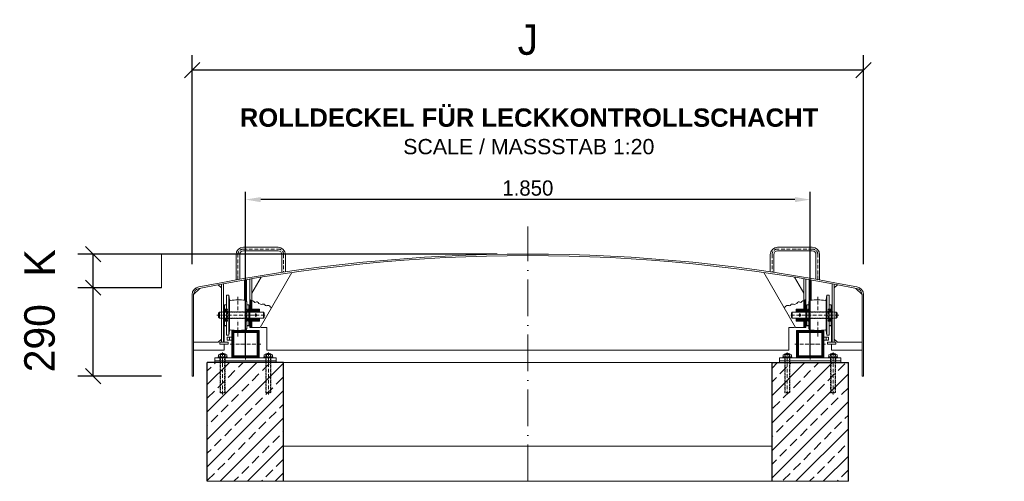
# Model space of a CAD drawing. Header units: millimetres. Extents: x -3395 to 5934498, y -177084 to 63013.
# Tile 585 of 652: x 145940 to 149166, y -33552 to -32040. Entities that reach past the tile are written whole.
import ezdxf

# ---------------------------------------------------------------- set-up
doc = ezdxf.new("R2010")
doc.units = ezdxf.units.MM
doc.linetypes.add('ACAD_ISO10W100', pattern=[18, 12, -3, 0, -3])
doc.linetypes.add('JIS_02_1.0', pattern=[2, 1, -1])
doc.layers.add('Bemaßung', color=7, linetype='Continuous', lineweight=9)
doc.layers.add('Beschriftung', color=7, linetype='Continuous', lineweight=9)
doc.styles.add('LBB3.5M1000', font='isocp.shx', dxfattribs={"height": 3.5})
doc.dimstyles.new('DIN', dxfattribs={"dimtxt": 2.5, "dimasz": 2.5, "dimexe": 1.25, "dimexo": 0.625, "dimtad": 1, "dimtih": 1, "dimdec": 4, "dimdsep": 46, "dimlunit": 6, "dimtxsty": 'Standard', "dimcen": 2.5, "dimadec": 0, "dimazin": 0, "dimtfac": 1, "dimtdec": 4, "dimtmove": 0, "dimatfit": 3, "dimfxl": 0, "dimtvp": 1, "dimtolj": 1, "dimtzin": 0, "dimarcsym": 0})

# ---------------------------------------------------------------- blocks, each defined once
blk = doc.blocks.new('_Oblique')
at = {"color": 0, "linetype": 'ByBlock', "lineweight": -2}
blk.add_line((-0.5, -0.5), (0.5, 0.5), dxfattribs=at)
blk = doc.blocks.new('*D633')
at = {"layer": 'Bemaßung', "color": 0, "lineweight": -2, "transparency": 16777216}
for p, q in [((146504.9, -32840.2), (146504.9, -32155.8)), ((148704.9, -32840.2), (148704.9, -32155.8)), ((148704.9, -32205.8), (146504.9, -32205.8))]:
    blk.add_line(p, q, dxfattribs=at)
at = {"layer": 'DEFPOINTS', "color": 0, "transparency": 16777216}
for p in [(146504.9, -32205.8), (146504.9, -32940.2), (148704.9, -32940.2)]:
    blk.add_point(p, dxfattribs=at)
at = {"layer": 'Bemaßung', "color": 0, "lineweight": -2, "transparency": 16777216, "xscale": 50, "yscale": 50, "zscale": 50, "rotation": 180}
blk.add_blockref('_Oblique', (146504.9, -32205.8), dxfattribs=at)
at = {"layer": 'Bemaßung', "color": 0, "lineweight": -2, "transparency": 16777216, "xscale": 50, "yscale": 50, "zscale": 50}
blk.add_blockref('_Oblique', (148704.9, -32205.8), dxfattribs=at)
at = {"layer": 'Bemaßung', "color": 0, "transparency": 16777216, "insert": (147604.9, -32105.8), "char_height": 100, "attachment_point": 5}
blk.add_mtext('\\A1;J', dxfattribs=at)
blk = doc.blocks.new('*D634')
at = {"layer": 'Bemaßung', "color": 0, "lineweight": -2, "transparency": 16777216}
for p, q in [((146404.9, -32917.6), (146130.8, -32917.6)), ((146180.8, -33207.6), (146180.8, -32917.6)), ((146404.9, -33207.6), (146130.8, -33207.6))]:
    blk.add_line(p, q, dxfattribs=at)
at = {"layer": 'DEFPOINTS', "color": 0, "transparency": 16777216}
for p in [(146180.8, -32917.6), (146504.9, -32917.6), (146504.9, -33207.6)]:
    blk.add_point(p, dxfattribs=at)
at = {"layer": 'Bemaßung', "color": 0, "lineweight": -2, "transparency": 16777216, "xscale": 50, "yscale": 50, "zscale": 50}
for p, rotation in [((146180.8, -32917.6), 90), ((146180.8, -33207.6), 270)]:
    blk.add_blockref('_Oblique', p, dxfattribs=dict(at, rotation=rotation))
at = {"layer": 'Bemaßung', "color": 0, "transparency": 16777216, "insert": (146005.8, -33083.1), "char_height": 100, "attachment_point": 5, "rotation": 90}
blk.add_mtext('\\A1;290', dxfattribs=at)
blk = doc.blocks.new('*D632')
at = {"layer": 'Bemaßung', "color": 0, "lineweight": -2, "transparency": 16777216}
for p, q in [((147504.9, -32807.6), (146130.8, -32807.6)), ((146180.8, -32917.6), (146180.8, -32807.6)), ((146404.9, -32917.6), (146130.8, -32917.6))]:
    blk.add_line(p, q, dxfattribs=at)
at = {"layer": 'DEFPOINTS', "color": 0, "transparency": 16777216}
for p in [(146180.8, -32807.6), (147604.9, -32807.6), (146504.9, -32917.6)]:
    blk.add_point(p, dxfattribs=at)
at = {"layer": 'Bemaßung', "color": 0, "lineweight": -2, "transparency": 16777216, "xscale": 50, "yscale": 50, "zscale": 50}
for p, rotation in [((146180.8, -32807.6), 90), ((146180.8, -32917.6), 270)]:
    blk.add_blockref('_Oblique', p, dxfattribs=dict(at, rotation=rotation))
at = {"layer": 'Bemaßung', "color": 0, "transparency": 16777216, "insert": (146005.8, -32836.5), "char_height": 100, "attachment_point": 5, "rotation": 90}
blk.add_mtext('\\A1;K', dxfattribs=at)
blk = doc.blocks.new('*D635')
at = {"layer": 'Bemaßung', "color": 0, "lineweight": -2, "transparency": 16777216}
for p, q in [((146679.9, -33140.1), (146679.9, -32604.2)), ((148529.9, -33140.1), (148529.9, -32604.2)), ((148479.9, -32629.2), (146729.9, -32629.2))]:
    blk.add_line(p, q, dxfattribs=at)
at = {"layer": 'Bemaßung', "color": 0, "transparency": 16777216}
for points in [[(146729.9, -32620.9), (146729.9, -32637.6), (146679.9, -32629.2)], [(148479.9, -32620.9), (148479.9, -32637.6), (148529.9, -32629.2)]]:
    blk.add_solid(points, dxfattribs=at)
at = {"layer": 'DEFPOINTS', "color": 0, "transparency": 16777216}
for p in [(146679.9, -32629.2), (146679.9, -33152.6), (148529.9, -33152.6)]:
    blk.add_point(p, dxfattribs=at)
at = {"layer": 'Bemaßung', "color": 0, "transparency": 16777216, "insert": (147604.9, -32591.7), "char_height": 50, "attachment_point": 5}
blk.add_mtext('\\A1;1.850', dxfattribs=at)

msp = doc.modelspace()

# ---------------------------------------------------------------- hatches: boundary and pattern name
at = {"lineweight": 5}
h = msp.add_hatch(dxfattribs=at)
h.set_pattern_fill('ANSI31', color=1)
h.set_pattern_definition([(45, (25, 3787.1673), (-2.24506403, 2.24506403), [])])
h.paths.add_polyline_path([(146700.8978, -32987.61359), (146700.8978, -32959.22296), (146700.41164, -32959.14198), (146698.78741, -32959.14198), (146697.9753, -32959.14198), (146696.62177, -32957.51817), (146694.18543, -32957.78878), (146693.8978, -32957.78878), (146693.8978, -32996.61359), (146700.8978, -32996.61359)])
h.paths.add_polyline_path([(146700.8978, -33018.61359), (146693.8978, -33018.61359), (146693.8978, -33047.61048), (146700.8978, -33047.61048)])
h = msp.add_hatch(dxfattribs=at)
h.set_pattern_fill('ANSI31', color=1)
h.set_pattern_definition([(45, (175, 3787.1673), (-2.24506403, 2.24506403), [])])
h.paths.add_polyline_path([(148508.8978, -32987.61359), (148508.8978, -32959.22296), (148509.38396, -32959.14198), (148511.00819, -32959.14198), (148511.82031, -32959.14198), (148513.17383, -32957.51817), (148515.61017, -32957.78878), (148515.8978, -32957.78878), (148515.8978, -32996.61359), (148508.8978, -32996.61359)])
h.paths.add_polyline_path([(148508.8978, -33018.61359), (148515.8978, -33018.61359), (148515.8978, -33047.61048), (148508.8978, -33047.61048)])
h = msp.add_hatch(dxfattribs=at)
h.set_pattern_fill('ANSI31', color=1, angle=90)
h.set_pattern_definition([(135, (25, 3787.1673), (-2.24506403, -2.24506403), [])])
h.paths.add_polyline_path([(146725.8978, -32987.61359), (146700.8978, -32987.61359), (146700.8978, -32996.61359), (146725.8978, -32996.61359)])
h.paths.add_polyline_path([(146725.8978, -33018.61359), (146700.8978, -33018.61359), (146700.8978, -33027.61359), (146725.8978, -33027.61359)])
h = msp.add_hatch(dxfattribs=at)
h.set_pattern_fill('ANSI31', color=1, angle=90)
h.set_pattern_definition([(135, (175, 3787.1673), (-2.24506403, -2.24506403), [])])
h.paths.add_polyline_path([(148483.8978, -32987.61359), (148508.8978, -32987.61359), (148508.8978, -32996.61359), (148483.8978, -32996.61359)])
h.paths.add_polyline_path([(148483.8978, -33018.61359), (148508.8978, -33018.61359), (148508.8978, -33027.61359), (148483.8978, -33027.61359)])
h = msp.add_hatch(dxfattribs=at)
h.set_pattern_fill('ANSI31', color=1)
h.set_pattern_definition([(45, (53269.7582, 4187.1673), (-2.24506403, 2.24506403), [])])
h.paths.add_polyline_path([(146634.8978, -33057.61048), (146724.8978, -33057.61048), (146724.8978, -33147.61048), (146634.8978, -33147.61048)])
h.paths.add_polyline_path([(146641.9978, -33064.71048), (146641.9978, -33140.51048), (146717.7978, -33140.51048), (146717.7978, -33064.71048)], flags=16)
h = msp.add_hatch(dxfattribs=at)
h.set_pattern_fill('ANSI31', color=1)
h.set_pattern_definition([(45, (53419.7582, 4187.1673), (-2.24506403, 2.24506403), [])])
h.paths.add_polyline_path([(148574.8978, -33057.61048), (148484.8978, -33057.61048), (148484.8978, -33147.61048), (148574.8978, -33147.61048)])
h.paths.add_polyline_path([(148567.7978, -33064.71048), (148567.7978, -33140.51048), (148491.9978, -33140.51048), (148491.9978, -33064.71048)], flags=16)
h = msp.add_hatch(dxfattribs=at)
h.set_pattern_fill('ANSI33', color=1, scale=10)
h.set_pattern_definition([(45, (200, 3787.17), (-44.90128, 44.90128), []), (45, (244.9, 3787.17), (-44.90128, 44.90128), [31.75, -15.875])])
h.paths.add_polyline_path([(146804.8978, -33162.61048), (146554.8978, -33162.61048), (146554.8978, -33551.60672), (146804.8978, -33551.60672)])
h.paths.add_polyline_path([(148404.8978, -33551.60672), (148654.8978, -33551.60672), (148654.8978, -33162.61048), (148404.8978, -33162.61048)])

# ---------------------------------------------------------------- linework, layer by layer
at = {"color": 1, "linetype": 'ACAD_ISO10W100', "lineweight": 9, "ltscale": 10}
msp.add_line((147604.8978, -33551.60672), (147604.8978, -32717.61048), dxfattribs=at)
at = {"color": 1, "lineweight": 9}
for p, q in [((146672.8978, -32785.18263), (146786.8978, -32785.18263)), ((146672.8978, -32797.18263), (146786.8978, -32797.18263)), ((148536.8978, -32785.18263), (148422.8978, -32785.18263)), ((148536.8978, -32797.18263), (148422.8978, -32797.18263)), ((146648.8978, -32892.26712), (146648.8978, -32809.18263)), ((146660.8978, -32890.1058), (146660.8978, -32809.18263)), ((146798.8978, -32809.18263), (146798.8978, -32867.43897)), ((146810.8978, -32809.18263), (146810.8978, -32865.65719)), ((148398.8978, -32809.18263), (148398.8978, -32865.65719)), ((148410.8978, -32809.18263), (148410.8978, -32867.43897)), ((148548.8978, -32890.1058), (148548.8978, -32809.18263)), ((148560.8978, -32892.26712), (148560.8978, -32809.18263)), ((146832.22758, -32867.78811), (146728.40708, -33047.61048)), ((148377.56801, -32867.78807), (148481.38853, -33047.61048)), ((146676.3978, -32958.68312), (146676.3978, -32892.47066)), ((146683.3978, -32961.80375), (146683.3978, -32891.26226)), ((146693.8978, -32889.4673), (146693.8978, -33047.61048)), ((146700.8978, -32935.25795), (146730.88868, -32883.31222)), ((146700.8978, -32996.61359), (146700.8978, -32888.28242)), ((148508.8978, -32935.25795), (148478.9069, -32883.31218)), ((148508.8978, -32996.61359), (148508.8978, -32888.28238)), ((148515.8978, -32889.46726), (148515.8978, -33047.61048)), ((148526.3978, -32961.80375), (148526.3978, -32891.26222)), ((148533.3978, -32958.68312), (148533.3978, -32892.47062)), ((146509.8978, -32940.23517), (146530.27648, -32919.8565)), ((146530.27648, -32919.8565), (146509.8978, -32940.23517)), ((146590.8978, -32907.99267), (146600.8978, -32917.99267)), ((146600.8978, -33095.8868), (146600.8978, -32906.10426)), ((146607.8978, -33095.8868), (146607.8978, -32904.7939)), ((148601.8978, -33095.8868), (148601.8978, -32904.79386)), ((148608.8978, -33095.8868), (148608.8978, -32906.10422)), ((148618.8978, -32907.99262), (148608.8978, -32917.99262)), ((148699.8978, -32940.23517), (148679.51913, -32919.8565)), ((148699.8978, -32940.23517), (148679.51913, -32919.8565)), ((146504.8978, -32940.23517), (146504.8978, -33207.61048)), ((146509.8978, -32940.23517), (146509.8978, -33117.61048)), ((146509.8978, -33207.61048), (146509.8978, -32940.23517)), ((146627.918, -32957.71399), (146624.8978, -32942.61359)), ((146627.8978, -33057.61359), (146627.8978, -32957.61369)), ((146683.8978, -32963.97899), (146683.8978, -33051.24819)), ((148525.8978, -32963.97899), (148525.8978, -33051.24819)), ((148581.8776, -32957.71399), (148584.8978, -32942.61359)), ((148581.8978, -33057.61359), (148581.8978, -32957.61369)), ((148699.8978, -33117.61048), (148699.8978, -32940.23517)), ((148699.8978, -32940.23517), (148699.8978, -33207.61048)), ((148704.8978, -33207.61048), (148704.8978, -32940.23517)), ((146591.3978, -33000.61359), (146594.3978, -32997.61359)), ((146594.3978, -32997.61359), (146600.8978, -32997.61359)), ((146594.3978, -32997.61359), (146594.3978, -33017.61359)), ((146610.8978, -32997.61359), (146607.8978, -32997.61359)), ((146690.8978, -32997.61359), (146693.8978, -32997.61359)), ((146693.8978, -32996.61359), (146725.8978, -32996.61359)), ((146693.8978, -32997.61359), (146725.8978, -32997.61359)), ((146738.3978, -32997.61359), (146725.8978, -32997.61359)), ((146738.3978, -32997.61359), (146738.3978, -33017.61359)), ((146738.3978, -32997.61359), (146741.3978, -33000.61359)), ((148471.3978, -32997.61359), (148468.3978, -33000.61359)), ((148471.3978, -32997.61359), (148471.3978, -33017.61359)), ((148471.3978, -32997.61359), (148483.8978, -32997.61359)), ((148515.8978, -32996.61359), (148483.8978, -32996.61359)), ((148515.8978, -32997.61359), (148483.8978, -32997.61359)), ((148518.8978, -32997.61359), (148515.8978, -32997.61359)), ((148598.8978, -32997.61359), (148601.8978, -32997.61359)), ((148615.3978, -32997.61359), (148608.8978, -32997.61359)), ((148615.3978, -32997.61359), (148615.3978, -33017.61359)), ((148618.3978, -33000.61359), (148615.3978, -32997.61359)), ((146591.3978, -33000.61359), (146591.3978, -33014.61359)), ((146591.3978, -33014.61359), (146594.3978, -33017.61359)), ((146594.3978, -33017.61359), (146600.8978, -33017.61359)), ((146610.8978, -33017.61359), (146607.8978, -33017.61359)), ((146690.8978, -33017.61359), (146693.8978, -33017.61359)), ((146693.8978, -33017.61359), (146725.8978, -33017.61359)), ((146693.8978, -33018.61359), (146725.8978, -33018.61359)), ((146700.8978, -33047.61048), (146700.8978, -33018.61359)), ((146738.3978, -33017.61359), (146725.8978, -33017.61359)), ((146738.3978, -33017.61359), (146741.3978, -33014.61359)), ((146741.3978, -33000.61359), (146741.3978, -33014.61359)), ((148468.3978, -33000.61359), (148468.3978, -33014.61359)), ((148471.3978, -33017.61359), (148468.3978, -33014.61359)), ((148471.3978, -33017.61359), (148483.8978, -33017.61359)), ((148515.8978, -33017.61359), (148483.8978, -33017.61359)), ((148515.8978, -33018.61359), (148483.8978, -33018.61359)), ((148508.8978, -33047.61048), (148508.8978, -33018.61359)), ((148518.8978, -33017.61359), (148515.8978, -33017.61359)), ((148598.8978, -33017.61359), (148601.8978, -33017.61359)), ((148615.3978, -33017.61359), (148608.8978, -33017.61359)), ((148618.3978, -33014.61359), (148615.3978, -33017.61359)), ((148618.3978, -33000.61359), (148618.3978, -33014.61359)), ((146624.8978, -33072.61359), (146627.8978, -33057.61359)), ((146693.8978, -33047.61048), (146700.8978, -33047.61048)), ((146700.8978, -33047.61048), (146728.40708, -33047.61048)), ((148508.8978, -33047.61048), (148481.38853, -33047.61048)), ((148515.8978, -33047.61048), (148508.8978, -33047.61048)), ((148584.8978, -33072.61359), (148581.8978, -33057.61359)), ((146590.8978, -33095.8868), (146600.8978, -33085.8868)), ((146627.8978, -33079.2502), (146627.8978, -33089.2502)), ((148581.8978, -33079.2502), (148581.8978, -33089.2502)), ((148618.8978, -33095.8868), (148608.8978, -33085.8868)), ((146590.8978, -33095.8868), (146509.8978, -33095.8868)), ((146509.8978, -33122.61048), (146609.8978, -33122.61048)), ((146607.8978, -33095.8868), (146600.8978, -33095.8868)), ((146609.8978, -33122.61048), (146609.8978, -33102.8868)), ((148599.8978, -33102.8868), (148599.8978, -33122.61048)), ((148599.8978, -33122.61048), (148699.8978, -33122.61048)), ((148601.8978, -33095.8868), (148608.8978, -33095.8868)), ((148618.8978, -33095.8868), (148699.8978, -33095.8868)), ((146579.8978, -33147.61048), (146579.8978, -33162.61048)), ((146779.8978, -33147.61048), (146579.8978, -33147.61048)), ((146579.8978, -33157.61048), (146779.8978, -33157.61048)), ((146779.8978, -33162.61048), (146779.8978, -33147.61048)), ((148429.8978, -33162.61048), (148429.8978, -33147.61048)), ((148429.8978, -33147.61048), (148629.8978, -33147.61048)), ((148629.8978, -33157.61048), (148429.8978, -33157.61048)), ((148629.8978, -33147.61048), (148629.8978, -33162.61048)), ((146804.8978, -33162.61048), (148404.8978, -33162.61048)), ((146504.8978, -33207.61048), (146509.8978, -33207.61048)), ((148699.8978, -33207.61048), (148704.8978, -33207.61048))]:
    msp.add_line(p, q, dxfattribs=at)
at = {"color": 1, "linetype": 'ACAD_ISO10W100', "lineweight": 5}
for p, q in [((146672.8978, -32791.18263), (146786.8978, -32791.18263)), ((148536.8978, -32791.18263), (148422.8978, -32791.18263)), ((146804.8978, -32809.18263), (146804.8978, -32866.54431)), ((148404.8978, -32809.18263), (148404.8978, -32866.54431)), ((146654.8978, -32990.95666), (146654.8978, -32947.64733)), ((148554.8978, -32990.95666), (148554.8978, -32947.64733)), ((146586.3978, -33007.61359), (146746.3978, -33007.61359)), ((146654.8978, -33077.59118), (146654.8978, -33025.80877)), ((146713.3978, -33013.61359), (146713.3978, -33001.61359)), ((148623.3978, -33007.61359), (148463.3978, -33007.61359)), ((148496.3978, -33013.61359), (148496.3978, -33001.61359)), ((148554.8978, -33077.59118), (148554.8978, -33025.80877)), ((146679.8978, -33052.61048), (146679.8978, -33152.61048)), ((148529.8978, -33052.61048), (148529.8978, -33152.61048)), ((146629.8978, -33102.61048), (146729.8978, -33102.61048)), ((148579.8978, -33102.61048), (148479.8978, -33102.61048)), ((146604.8978, -33267.61048), (146604.8978, -33129.54948)), ((146754.8978, -33267.61048), (146754.8978, -33129.54948)), ((148454.8978, -33267.61048), (148454.8978, -33129.54948)), ((148604.8978, -33267.61048), (148604.8978, -33129.54948))]:
    msp.add_line(p, q, dxfattribs=at)
at = {"color": 1, "linetype": 'JIS_02_1.0', "lineweight": 5, "ltscale": 2}
for p, q in [((146600.8978, -32996.61359), (146607.8978, -32996.61359)), ((146600.8978, -32997.61359), (146607.8978, -32997.61359)), ((146610.8978, -32997.61359), (146690.8978, -32997.61359)), ((146620.8978, -32996.61359), (146680.8978, -32996.61359)), ((148598.8978, -32997.61359), (148518.8978, -32997.61359)), ((148588.8978, -32996.61359), (148528.8978, -32996.61359)), ((148608.8978, -32996.61359), (148601.8978, -32996.61359)), ((148608.8978, -32997.61359), (148601.8978, -32997.61359)), ((146600.8978, -33017.61359), (146607.8978, -33017.61359)), ((146600.8978, -33018.61359), (146607.8978, -33018.61359)), ((146610.8978, -33017.61359), (146690.8978, -33017.61359)), ((146620.8978, -33018.61359), (146680.8978, -33018.61359)), ((148598.8978, -33017.61359), (148518.8978, -33017.61359)), ((148588.8978, -33018.61359), (148528.8978, -33018.61359)), ((148608.8978, -33017.61359), (148601.8978, -33017.61359)), ((148608.8978, -33018.61359), (148601.8978, -33018.61359)), ((146596.3978, -33162.61048), (146596.3978, -33144.61048)), ((146596.8978, -33261.11048), (146596.8978, -33134.11048)), ((146598.1228, -33261.54555), (146598.1228, -33136.61048)), ((146611.6728, -33261.54555), (146611.6728, -33136.61048)), ((146612.8978, -33261.11048), (146612.8978, -33134.11048)), ((146613.3978, -33162.61048), (146613.3978, -33144.61048)), ((146746.3978, -33162.61048), (146746.3978, -33144.61048)), ((146746.8978, -33261.11048), (146746.8978, -33134.11048)), ((146748.1228, -33261.54555), (146748.1228, -33136.61048)), ((146761.6728, -33261.54555), (146761.6728, -33136.61048)), ((146762.8978, -33261.11048), (146762.8978, -33134.11048)), ((146763.3978, -33162.61048), (146763.3978, -33144.61048)), ((148446.3978, -33162.61048), (148446.3978, -33144.61048)), ((148446.8978, -33261.11048), (148446.8978, -33134.11048)), ((148448.1228, -33261.54555), (148448.1228, -33136.61048)), ((148461.6728, -33261.54555), (148461.6728, -33136.61048)), ((148462.8978, -33261.11048), (148462.8978, -33134.11048)), ((148463.3978, -33162.61048), (148463.3978, -33144.61048)), ((148596.3978, -33162.61048), (148596.3978, -33144.61048)), ((148596.8978, -33261.11048), (148596.8978, -33134.11048)), ((148598.1228, -33261.54555), (148598.1228, -33136.61048)), ((148611.6728, -33261.54555), (148611.6728, -33136.61048)), ((148612.8978, -33261.11048), (148612.8978, -33134.11048)), ((148613.3978, -33162.61048), (148613.3978, -33144.61048)), ((146596.8978, -33261.11048), (146612.8978, -33261.11048)), ((146762.8978, -33261.11048), (146746.8978, -33261.11048)), ((148446.8978, -33261.11048), (148462.8978, -33261.11048)), ((148612.8978, -33261.11048), (148596.8978, -33261.11048))]:
    msp.add_line(p, q, dxfattribs=at)
at = {"color": 1, "lineweight": 5}
for p, q in [((146610.8978, -32987.61359), (146620.8978, -32997.61359)), ((146620.8978, -32987.61359), (146610.8978, -32997.61359)), ((146690.8978, -32987.61359), (146680.8978, -32997.61359)), ((146680.8978, -32987.61359), (146690.8978, -32997.61359)), ((148518.8978, -32987.61359), (148528.8978, -32997.61359)), ((148528.8978, -32987.61359), (148518.8978, -32997.61359)), ((148598.8978, -32987.61359), (148588.8978, -32997.61359)), ((148588.8978, -32987.61359), (148598.8978, -32997.61359)), ((146610.8978, -33027.61359), (146620.8978, -33017.61359)), ((146610.8978, -33017.61359), (146620.8978, -33027.61359)), ((146690.8978, -33017.61359), (146680.8978, -33027.61359)), ((146680.8978, -33017.61359), (146690.8978, -33027.61359)), ((148518.8978, -33017.61359), (148528.8978, -33027.61359)), ((148528.8978, -33017.61359), (148518.8978, -33027.61359)), ((148598.8978, -33027.61359), (148588.8978, -33017.61359)), ((148598.8978, -33017.61359), (148588.8978, -33027.61359))]:
    msp.add_line(p, q, dxfattribs=at)
at = {"color": 1, "linetype": 'Continuous', "lineweight": 9}
for p, q in [((146589.8978, -33147.61048), (146589.8978, -33144.61048)), ((146589.8978, -33144.61048), (146619.8978, -33144.61048)), ((146591.4978, -33143.61048), (146591.4978, -33137.61048)), ((146594.962, -33136.61048), (146614.8336, -33136.61048)), ((146596.8978, -33134.11048), (146612.8978, -33134.11048)), ((146596.8978, -33134.11048), (146596.8978, -33136.61048)), ((146598.1228, -33133.67538), (146598.1228, -33136.61048)), ((146598.426, -33143.61048), (146598.426, -33137.61048)), ((146611.3696, -33143.61048), (146611.3696, -33137.61048)), ((146611.6728, -33133.67538), (146611.6728, -33136.61048)), ((146612.8978, -33134.11048), (146612.8978, -33136.61048)), ((146618.2978, -33143.61048), (146618.2978, -33137.61048)), ((146619.8978, -33147.61048), (146619.8978, -33144.61048)), ((146769.8978, -33144.61048), (146739.8978, -33144.61048)), ((146739.8978, -33147.61048), (146739.8978, -33144.61048)), ((146741.4978, -33143.61048), (146741.4978, -33137.61048)), ((146764.8336, -33136.61048), (146744.962, -33136.61048)), ((146762.8978, -33134.11048), (146746.8978, -33134.11048)), ((146746.8978, -33134.11048), (146746.8978, -33136.61048)), ((146748.1228, -33133.67538), (146748.1228, -33136.61048)), ((146748.426, -33143.61048), (146748.426, -33137.61048)), ((146761.3696, -33143.61048), (146761.3696, -33137.61048)), ((146761.6728, -33133.67538), (146761.6728, -33136.61048)), ((146762.8978, -33134.11048), (146762.8978, -33136.61048)), ((146768.2978, -33143.61048), (146768.2978, -33137.61048)), ((146769.8978, -33147.61048), (146769.8978, -33144.61048)), ((148439.8978, -33147.61048), (148439.8978, -33144.61048)), ((148439.8978, -33144.61048), (148469.8978, -33144.61048)), ((148441.4978, -33143.61048), (148441.4978, -33137.61048)), ((148444.962, -33136.61048), (148464.8336, -33136.61048)), ((148446.8978, -33134.11048), (148462.8978, -33134.11048)), ((148446.8978, -33134.11048), (148446.8978, -33136.61048)), ((148448.1228, -33133.67538), (148448.1228, -33136.61048)), ((148448.426, -33143.61048), (148448.426, -33137.61048)), ((148461.3696, -33143.61048), (148461.3696, -33137.61048)), ((148461.6728, -33133.67538), (148461.6728, -33136.61048)), ((148462.8978, -33134.11048), (148462.8978, -33136.61048)), ((148468.2978, -33143.61048), (148468.2978, -33137.61048)), ((148469.8978, -33147.61048), (148469.8978, -33144.61048)), ((148619.8978, -33144.61048), (148589.8978, -33144.61048)), ((148589.8978, -33147.61048), (148589.8978, -33144.61048)), ((148591.4978, -33143.61048), (148591.4978, -33137.61048)), ((148614.8336, -33136.61048), (148594.962, -33136.61048)), ((148612.8978, -33134.11048), (148596.8978, -33134.11048)), ((148596.8978, -33134.11048), (148596.8978, -33136.61048)), ((148598.1228, -33133.67538), (148598.1228, -33136.61048)), ((148598.426, -33143.61048), (148598.426, -33137.61048)), ((148611.3696, -33143.61048), (148611.3696, -33137.61048)), ((148611.6728, -33133.67538), (148611.6728, -33136.61048)), ((148612.8978, -33134.11048), (148612.8978, -33136.61048)), ((148618.2978, -33143.61048), (148618.2978, -33137.61048)), ((148619.8978, -33147.61048), (148619.8978, -33144.61048))]:
    msp.add_line(p, q, dxfattribs=at)
at = {"color": 1}
for p, q in [((146554.8978, -33551.60672), (146554.8978, -33162.61048)), ((146804.8978, -33162.61048), (146554.8978, -33162.61048)), ((146804.8978, -33551.60672), (146804.8978, -33162.61048)), ((148404.8978, -33551.60672), (148404.8978, -33162.61048)), ((148404.8978, -33162.61048), (148654.8978, -33162.61048)), ((148654.8978, -33551.60672), (148654.8978, -33162.61048))]:
    msp.add_line(p, q, dxfattribs=at)
at = {"color": 1, "linetype": 'ACAD_ISO10W100', "lineweight": 5}
for points in [[(146654.8978, -32891.18263), (146654.8978, -32809.18263)], [(148554.8978, -32891.18263), (148554.8978, -32809.18263)]]:
    msp.add_lwpolyline(points, dxfattribs=at)
at = {"color": 1, "lineweight": 9}
for points in [[(146617.8978, -33072.61359), (146624.8978, -33072.61359), (146624.8978, -32942.61359), (146617.8978, -32942.61359)], [(148591.8978, -33072.61359), (148584.8978, -33072.61359), (148584.8978, -32942.61359), (148591.8978, -32942.61359)], [(146610.8978, -32973.61359), (146617.8978, -32973.61359), (146617.8978, -33041.61359), (146610.8978, -33041.61359)], [(146683.8978, -32973.61359), (146690.8978, -32973.61359), (146690.8978, -33041.61359), (146683.8978, -33041.61359)], [(148525.8978, -32973.61359), (148518.8978, -32973.61359), (148518.8978, -33041.61359), (148525.8978, -33041.61359)], [(148598.8978, -32973.61359), (148591.8978, -32973.61359), (148591.8978, -33041.61359), (148598.8978, -33041.61359)], [(146724.8978, -33057.61048), (146634.8978, -33057.61048), (146634.8978, -33147.61048), (146724.8978, -33147.61048)], [(148484.8978, -33057.61048), (148574.8978, -33057.61048), (148574.8978, -33147.61048), (148484.8978, -33147.61048)], [(146619.8978, -33089.2502), (146634.8978, -33089.2502), (146634.8978, -33079.2502), (146619.8978, -33079.2502)], [(146717.7978, -33064.71048), (146641.9978, -33064.71048), (146641.9978, -33140.51048), (146717.7978, -33140.51048)], [(148491.9978, -33064.71048), (148567.7978, -33064.71048), (148567.7978, -33140.51048), (148491.9978, -33140.51048)], [(148589.8978, -33089.2502), (148574.8978, -33089.2502), (148574.8978, -33079.2502), (148589.8978, -33079.2502)], [(146595.8978, -33102.8868), (146622.8978, -33102.8868), (146622.8978, -33095.8868), (146595.8978, -33095.8868)], [(148613.8978, -33102.8868), (148586.8978, -33102.8868), (148586.8978, -33095.8868), (148613.8978, -33095.8868)]]:
    msp.add_lwpolyline(points, close=True, dxfattribs=at)
at = {"color": 1, "lineweight": 5}
for points in [[(146766.29443, -32981.98767), (146762.40474, -32981.06182), (146759.15628, -32977.81453), (146756.44899, -32975.64951), (146752.65913, -32975.92012), (146750.22278, -32976.46133), (146747.51549, -32976.73194), (146745.34985, -32976.19073), (146742.91351, -32973.75526), (146742.64281, -32972.13146), (146738.58199, -32971.59024), (146735.06283, -32972.13146), (146732.08508, -32972.40206), (146728.83637, -32971.86085), (146723.96369, -32969.69599), (146721.79805, -32966.44854), (146718.54935, -32964.01307), (146715.8423, -32964.01307), (146713.94737, -32964.82489), (146710.69867, -32965.90732), (146707.99162, -32964.01307), (146706.9088, -32962.93048), (146703.66034, -32960.22441), (146702.03611, -32959.41259), (146700.41164, -32959.14198), (146698.78741, -32959.14198), (146697.9753, -32959.14198), (146696.62177, -32957.51817), (146694.18543, -32957.78878), (146693.8978, -32957.78878)], [(148443.50118, -32981.98767), (148447.39086, -32981.06182), (148450.63932, -32977.81453), (148453.34661, -32975.64951), (148457.13648, -32975.92012), (148459.57282, -32976.46133), (148462.28011, -32976.73194), (148464.44575, -32976.19073), (148466.8821, -32973.75526), (148467.1528, -32972.13146), (148471.21362, -32971.59024), (148474.73278, -32972.13146), (148477.71053, -32972.40206), (148480.95923, -32971.86085), (148485.83192, -32969.69599), (148487.99756, -32966.44854), (148491.24626, -32964.01307), (148493.9533, -32964.01307), (148495.84824, -32964.82489), (148499.09694, -32965.90732), (148501.80399, -32964.01307), (148502.88681, -32962.93048), (148506.13526, -32960.22441), (148507.75949, -32959.41259), (148509.38396, -32959.14198), (148511.00819, -32959.14198), (148511.82031, -32959.14198), (148513.17383, -32957.51817), (148515.61017, -32957.78878), (148515.8978, -32957.78878)]]:
    msp.add_lwpolyline(points, dxfattribs=at)
at = {"color": 1, "linetype": 'JIS_02_1.0', "lineweight": 5, "ltscale": 2}
for points in [[(146620.8978, -32987.61359), (146610.8978, -32987.61359), (146610.8978, -33027.61359), (146620.8978, -33027.61359)], [(146680.8978, -32987.61359), (146690.8978, -32987.61359), (146690.8978, -33027.61359), (146680.8978, -33027.61359)], [(148528.8978, -32987.61359), (148518.8978, -32987.61359), (148518.8978, -33027.61359), (148528.8978, -33027.61359)], [(148588.8978, -32987.61359), (148598.8978, -32987.61359), (148598.8978, -33027.61359), (148588.8978, -33027.61359)]]:
    msp.add_lwpolyline(points, close=True, dxfattribs=at)
at = {"color": 1, "lineweight": 9}
for points in [[(146725.8978, -32997.61359), (146725.8978, -32987.61359), (146700.8978, -32987.61359), (146700.8978, -32996.61359)], [(148483.8978, -32997.61359), (148483.8978, -32987.61359), (148508.8978, -32987.61359), (148508.8978, -32996.61359)], [(146700.8978, -33018.61359), (146700.8978, -33027.61359), (146725.8978, -33027.61359), (146725.8978, -33017.61359)], [(148508.8978, -33018.61359), (148508.8978, -33027.61359), (148483.8978, -33027.61359), (148483.8978, -33017.61359)], [(146609.8978, -33095.8868), (146609.8978, -33042.61048), (146617.8978, -33042.61048)], [(146683.8978, -33042.61048), (146693.8978, -33042.61048)], [(146731.29383, -33047.61048), (146749.8978, -33047.61048), (146749.8978, -33122.61048), (148459.8978, -33122.61048), (148459.8978, -33047.61048), (148478.50178, -33047.61048)], [(148515.8978, -33042.61048), (148525.8978, -33042.61048)], [(148591.8978, -33042.61048), (148599.8978, -33042.61048), (148599.8978, -33095.8868)]]:
    msp.add_lwpolyline(points, dxfattribs=at)
for centre in [(146713.3978, -33007.61359), (148496.3978, -33007.61359)]:
    msp.add_circle(centre, 3, dxfattribs=at)
for centre, radius, start, end in [((146672.8978, -32809.18263), 24, 90, 180), ((146672.8978, -32809.18263), 12, 90, 180), ((146786.8978, -32809.18263), 24, 0, 90), ((146786.8978, -32809.18263), 12, 0, 90), ((148422.8978, -32809.18263), 24, 90, 180), ((148422.8978, -32809.18263), 12, 90, 180), ((148536.8978, -32809.18263), 24, 0, 90), ((148536.8978, -32809.18263), 12, 360, 90), ((146529.8978, -32940.23517), 25, 95.71059314, 180), ((146529.8978, -32940.23517), 20, 95.71059314, 180), ((148679.8978, -32940.23517), 20, 0, 84.28940686), ((148679.8978, -32940.23517), 25, 360, 84.28940686), ((146629.87921, -32957.32179), 2, 191.30926944, 277.81785), ((146655.8978, -33154.61359), 197, 83.13420277, 97.50960278), ((146678.91602, -32963.97901), 4.98178, 0.00021389, 83.86924999), ((148530.87958, -32963.97901), 4.98178, 96.13075001, 179.99978611), ((148553.8978, -33154.61359), 197, 82.49039722, 96.86579723), ((148579.9164, -32957.32179), 2, 262.18215, 348.69073056), ((146629.87921, -33057.9054), 2, 82.18215, 168.69073056), ((146655.8978, -32860.61359), 197, 262.49039722, 276.86579723), ((146678.91602, -33051.24817), 4.98178, 276.13074722, 359.99978333), ((148530.87958, -33051.24817), 4.98178, 180.00021667, 263.86925278), ((148553.8978, -32860.61359), 197, 263.13420277, 277.50960278), ((148579.9164, -33057.9054), 2, 11.30926944, 97.81785)]:
    msp.add_arc(centre, radius, start, end, dxfattribs=at)
at = {"color": 1, "linetype": 'ACAD_ISO10W100', "lineweight": 5}
for centre, start, end in [((146672.8978, -32809.18263), 90, 180), ((146786.8978, -32809.18263), 0, 90), ((148422.8978, -32809.18263), 90, 180), ((148536.8978, -32809.18263), 0, 90)]:
    msp.add_arc(centre, 18, start, end, dxfattribs=at)
at = {"color": 1, "linetype": 'Continuous', "lineweight": 9}
for centre, radius, start, end in [((146594.9619, -33143.11048), 6.49999, 57.79575833, 122.20424167), ((146594.9619, -33138.11049), 6.49999, 237.79575833, 302.20424167), ((146604.8978, -33154.69382), 22.08333, 68.76068889, 111.23931111), ((146604.8978, -33158.05258), 21.4421, 72.43264167, 107.56735833), ((146604.8978, -33123.16839), 21.4421, 252.43264167, 287.56735833), ((146614.8337, -33143.11048), 6.49999, 57.79575833, 122.20424167), ((146614.8337, -33138.11049), 6.49999, 237.79575833, 302.20424167), ((146744.9619, -33143.11048), 6.49999, 57.79575833, 122.20424167), ((146744.9619, -33138.11049), 6.49999, 237.79575833, 302.20424167), ((146754.8978, -33154.69382), 22.08333, 68.76068889, 111.23931111), ((146754.8978, -33158.05258), 21.4421, 72.43264167, 107.56735833), ((146754.8978, -33123.16839), 21.4421, 252.43264167, 287.56735833), ((146764.8337, -33143.11048), 6.49999, 57.79575833, 122.20424167), ((146764.8337, -33138.11049), 6.49999, 237.79575833, 302.20424167), ((148444.9619, -33143.11048), 6.49999, 57.79575833, 122.20424167), ((148444.9619, -33138.11049), 6.49999, 237.79575833, 302.20424167), ((148454.8978, -33154.69382), 22.08333, 68.76068889, 111.23931111), ((148454.8978, -33158.05258), 21.4421, 72.43264167, 107.56735833), ((148454.8978, -33123.16839), 21.4421, 252.43264167, 287.56735833), ((148464.8337, -33143.11048), 6.49999, 57.79575833, 122.20424167), ((148464.8337, -33138.11049), 6.49999, 237.79575833, 302.20424167), ((148594.9619, -33143.11048), 6.49999, 57.79575833, 122.20424167), ((148594.9619, -33138.11049), 6.49999, 237.79575833, 302.20424167), ((148604.8978, -33154.69382), 22.08333, 68.76068889, 111.23931111), ((148604.8978, -33158.05258), 21.4421, 72.43264167, 107.56735833), ((148604.8978, -33123.16839), 21.4421, 252.43264167, 287.56735833), ((148614.8337, -33143.11048), 6.49999, 57.79575833, 122.20424167), ((148614.8337, -33138.11049), 6.49999, 237.79575833, 302.20424167)]:
    msp.add_arc(centre, radius, start, end, dxfattribs=at)
at = {"color": 1, "linetype": 'JIS_02_1.0', "lineweight": 5, "ltscale": 2}
for centre in [(146604.8978, -33240.52715), (146754.8978, -33240.52715), (148454.8978, -33240.52715), (148604.8978, -33240.52715)]:
    msp.add_arc(centre, 22.08333, 248.76068889, 291.23931111, dxfattribs=at)
at = {"layer": 'Bemaßung', "color": 1}
for p, q in [((146404.8978, -32917.61048), (146404.8978, -32807.61048)), ((146554.8978, -33551.60672), (148654.8978, -33551.60672))]:
    msp.add_line(p, q, dxfattribs=at)
at = {"layer": 'Bemaßung', "color": 3}
msp.add_line((146804.8978, -33436.09126), (148404.8978, -33436.09126), dxfattribs=at)
at = {"layer": 'Bemaßung', "color": 1}
for centre, radius, start, end in [((147604.8978, -38248.92283), 5441.31234, 78.57881373, 101.42118627), ((147604.89792, -38250.17738), 5437.56689, 78.57618541, 101.42381216)]:
    msp.add_arc(centre, radius, start, end, dxfattribs=at)

# ---------------------------------------------------------------- texts
at = {"layer": 'Beschriftung', "insert": (146504.8978, -32330.71342), "char_height": 100, "width": 2200, "attachment_point": 1, "style": 'LBB3.5M1000'}
msp.add_mtext('\\pi156.37;{\\fArial|b1|i0|c0|p34;\\H0.6x;\\C1;ROLLDECKEL FÜR LECKKONTROLLSCHACHT\\fArial|b0|i0|c0|p34;\\H0.83333x;\\P\\pi691.73;SCALE / MASSSTAB 1:20}', dxfattribs=at)

# ---------------------------------------------------------------- dimensions: what is measured, and where the dimension line sits
at = {"layer": 'Bemaßung', "color": 1}
dim = msp.add_linear_dim(base=(146504.8978, -32205.79681), p1=(148704.8978, -32940.23517), p2=(146504.8978, -32940.23517), text='J', dimstyle='DIN', override={"dimscale": 100, "dimtxt": 1, "dimasz": 0.5, "dimexe": 0.5, "dimexo": 1, "dimgap": 0.5, "dimtih": 0, "dimdec": 2, "dimblk1": 'Oblique', "dimblk2": 'Oblique', "dimsah": 1, "dimtmove": 2}, dxfattribs=at)
dim.commit()
dim.dimension.update_dxf_attribs({"geometry": '*D633', "text_midpoint": (147604.8978, -32105.79681)})
at = {"layer": 'Bemaßung', "color": 3}
dim = msp.add_linear_dim(base=(146679.8978, -32629.24912), p1=(148529.8978, -33152.61048), p2=(146679.8978, -33152.61048), dimstyle='DIN', override={"dimscale": 20, "dimdec": 2, "dimtdec": 2}, dxfattribs=at)
dim.commit()
dim.dimension.update_dxf_attribs({"geometry": '*D635', "text_midpoint": (147604.8978, -32591.74912)})
at = {"layer": 'Bemaßung', "color": 1}
dim = msp.add_linear_dim(base=(146180.83867, -32807.61048), p1=(146504.8978, -32917.61048), p2=(147604.8978, -32807.61048), angle=90, text='K', dimstyle='DIN', override={"dimscale": 100, "dimtxt": 1, "dimasz": 0.5, "dimexe": 0.5, "dimexo": 1, "dimgap": 0.5, "dimtih": 0, "dimdec": 2, "dimblk1": 'Oblique', "dimblk2": 'Oblique', "dimsah": 1, "dimtmove": 2}, dxfattribs=at)
dim.commit()
dim.dimension.update_dxf_attribs({"geometry": '*D632', "text_midpoint": (146005.83867, -32836.50863), "dimtype": 160})
dim = msp.add_linear_dim(base=(146180.83867, -32917.61048), p1=(146504.8978, -33207.61048), p2=(146504.8978, -32917.61048), angle=90, dimstyle='DIN', override={"dimscale": 100, "dimtxt": 1, "dimasz": 0.5, "dimexe": 0.5, "dimexo": 1, "dimgap": 0.5, "dimtih": 0, "dimdec": 2, "dimblk1": 'Oblique', "dimblk2": 'Oblique', "dimsah": 1, "dimtmove": 2}, dxfattribs=at)
dim.commit()
dim.dimension.update_dxf_attribs({"geometry": '*D634', "text_midpoint": (146005.83867, -33083.12932), "dimtype": 160})

doc.saveas('drawing.dxf')
